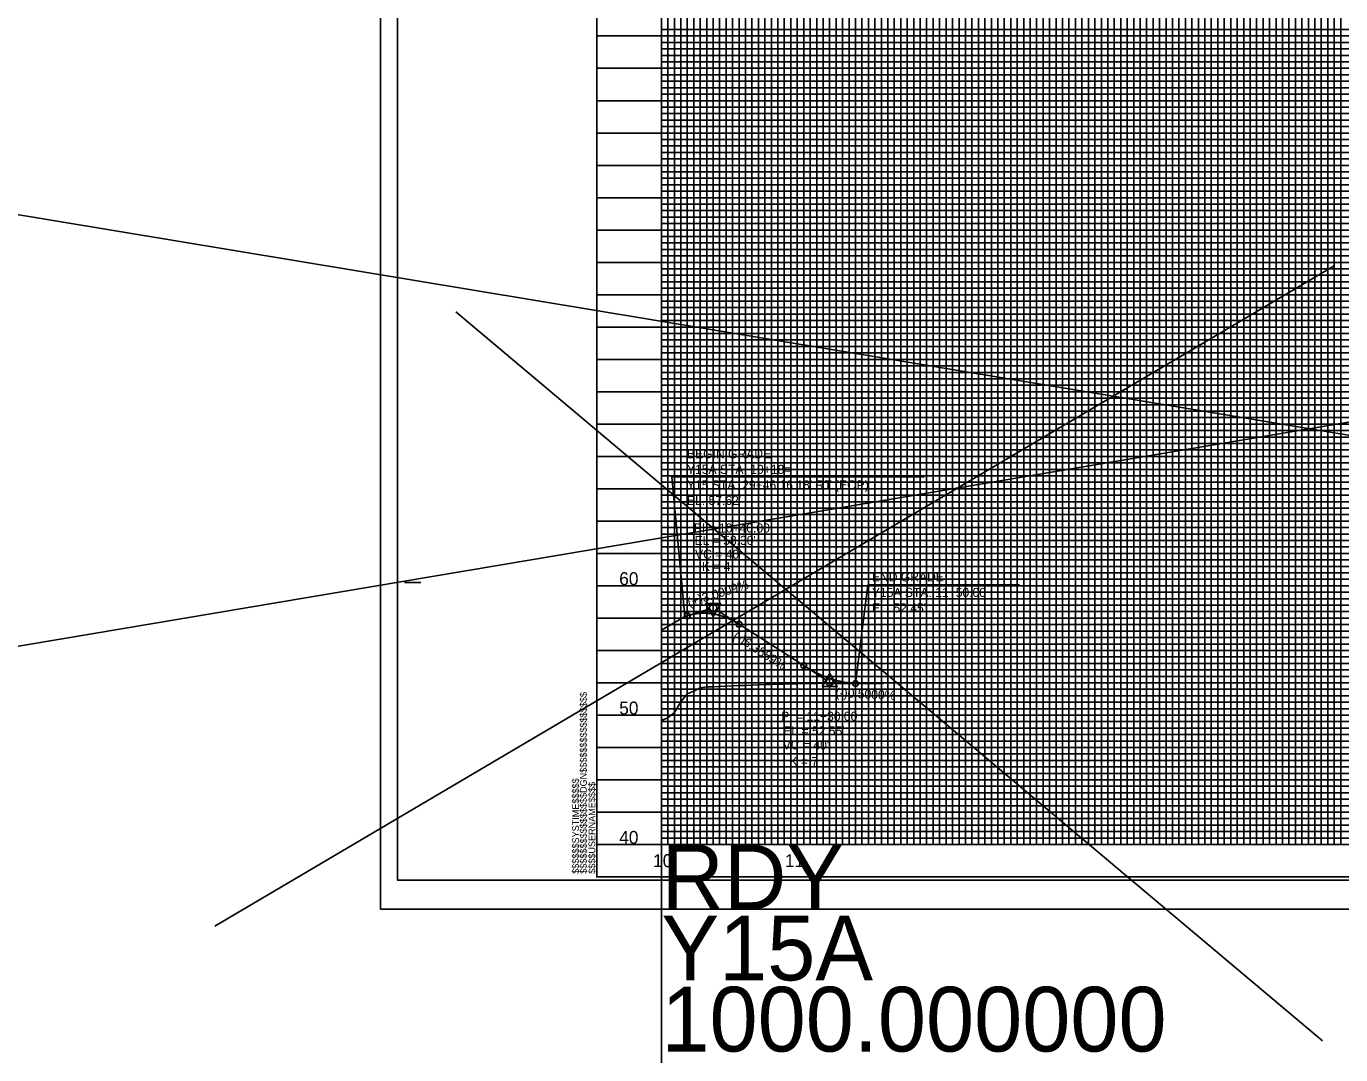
# Model space of a CAD drawing. Extents: x 2345490 to 2445302, y 465165 to 573888.
# Drawn here: x 2381276 to 2382292, y 519358 to 520153 of the extents above; entities that cross this region are included whole.
import ezdxf

# ---------------------------------------------------------------- set-up
doc = ezdxf.new("R2010")
doc.units = 0
for name, color, linetype in [('Old_Level_1', 7, 'Continuous'), ('Old_Level_18', 7, 'Continuous'), ('Old_Level_2', 7, 'Continuous'), ('Old_Level_40', 7, 'Continuous'), ('Old_Level_41', 7, 'Continuous'), ('Old_Level_42', 7, 'Continuous'), ('Old_Level_43', 7, 'Continuous'), ('Old_Level_50', 7, 'Continuous'), ('Old_Level_51', 7, 'Continuous'), ('Old_Level_52', 7, 'Continuous'), ('Old_Level_57', 7, 'Continuous'), ('Old_Level_63', 7, 'Continuous')]:
    doc.layers.add(name, color=color, linetype=linetype)

msp = doc.modelspace()

# ---------------------------------------------------------------- linework, layer by layer
at = {"layer": 'Old_Level_1'}
msp.add_lwpolyline([(2381766.799, 519616.464), (2381771.799, 519618.2955), (2381776.799, 519622.608), (2381781.799, 519630.678), (2381786.799, 519636.8885), (2381791.799, 519639.0085), (2381796.799, 519641.5485), (2381801.799, 519642.37525), (2381806.799, 519642.48475), (2381811.799, 519642.74075), (2381816.799, 519642.9825), (2381821.799, 519643.20825), (2381826.799, 519643.34), (2381831.799, 519643.514), (2381836.799, 519643.76975), (2381841.799, 519643.9015), (2381846.799, 519644.04175), (2381851.799, 519644.18175), (2381856.799, 519644.322), (2381861.799, 519644.46225), (2381866.799, 519644.58975), (2381871.799, 519644.706), (2381876.799, 519644.822), (2381881.799, 519644.93825), (2381886.799, 519645.05425), (2381891.799, 519645.07175), (2381896.799, 519645.05625), (2381901.799, 519645.0405), (2381906.799, 519645.02475), (2381911.799, 519645.0075), (2381916.799, 519644.98375), (2381921.799, 519644.95975), (2381926.799, 519644.936), (2381931.799, 519644.912), (2381936.799, 519644.88825), (2381938.389, 519644.88075)], dxfattribs=at)
at = {"layer": 'Old_Level_18'}
msp.add_line((2381716.79875, 519495.468), (2381716.79875, 519495.468), dxfattribs=at)
msp.add_line((2381716.79875, 519495.468), (2381716.79875, 519495.468), dxfattribs=at)
msp.add_lwpolyline([(2383216.79875, 520545.468), (2381716.79875, 520545.468), (2381716.79875, 519495.468), (2383216.79875, 519495.468)], close=True, dxfattribs=at)
at = {"layer": 'Old_Level_2'}
for p, q in [((2392284.26353, 521529.45252), (2375009.02758, 518618.95081)), ((2374915.14043, 521060.01676), (2390782.0691, 518431.17651)), ((2382286.653, 519967.7455), (2381421.64375, 519457.474)), ((2381607.9535, 519932.24825), (2382277.781, 519368.731)), ((2381969.8095, 519804.76775), (2381774.80775, 519804.76775)), ((2381784.799, 519696.668), (2381774.80775, 519804.76775)), ((2381916.799, 519644.968), (2381926.33575, 519721.2025)), ((2382043.5235, 519721.2025), (2381926.33575, 519721.2025)), ((2381766.799, 519686.268), (2381784.799, 519696.668)), ((2381784.799, 519696.668), (2381786.799, 519697.28625)), ((2381786.799, 519697.28625), (2381804.17175, 519702.656)), ((2381826.799, 519690.69025), (2381809.1165, 519701.9875)), ((2381826.799, 519690.69025), (2381876.799, 519658.746)), ((2381876.799, 519658.746), (2381894.48175, 519647.44875)), ((2381916.799, 519644.968), (2381899.54575, 519645.83075))]:
    msp.add_line(p, q, dxfattribs=at)
for points in [[(2381812.72475, 519706.7525), (2381800.98225, 519706.738), (2381806.86575, 519696.61975)], [(2381890.99325, 519642.517), (2381902.73575, 519642.517), (2381896.86475, 519652.64275)]]:
    msp.add_lwpolyline(points, close=True, dxfattribs=at)
for centre, radius in [((2381786.799, 519697.28625), 2.25), ((2381806.799, 519703.468), 2.75), ((2381806.799, 519703.468), 2.75), ((2381826.799, 519690.69025), 2.25), ((2381876.799, 519658.746), 2.25), ((2381896.799, 519645.968), 2.75), ((2381896.799, 519645.968), 2.75), ((2381916.799, 519644.968), 2.25)]:
    msp.add_circle(centre, radius, dxfattribs=at)
for points in [[(2381786.799, 519697.28625), (2381787.599, 519697.526), (2381788.399, 519697.7505), (2381789.199, 519697.95975), (2381789.999, 519698.154), (2381790.799, 519698.333), (2381791.599, 519698.497), (2381792.399, 519698.6455), (2381793.199, 519698.779), (2381793.999, 519698.8975), (2381794.799, 519699.00075), (2381795.599, 519699.08875), (2381796.399, 519699.1615), (2381797.199, 519699.21925), (2381797.999, 519699.26175), (2381798.799, 519699.289), (2381799.599, 519699.30125), (2381800.399, 519699.29825), (2381801.199, 519699.28), (2381801.999, 519699.24675), (2381802.799, 519699.19825), (2381803.599, 519699.1345), (2381804.399, 519699.05575), (2381805.199, 519698.96175), (2381805.999, 519698.8525), (2381806.799, 519698.72825), (2381807.599, 519698.58875), (2381808.399, 519698.434), (2381809.199, 519698.26425), (2381809.999, 519698.07925), (2381810.799, 519697.879), (2381811.599, 519697.66375), (2381812.399, 519697.43325), (2381813.199, 519697.1875), (2381813.999, 519696.92675), (2381814.799, 519696.65075), (2381815.599, 519696.3595), (2381816.399, 519696.053), (2381817.199, 519695.7315), (2381817.999, 519695.395), (2381818.799, 519695.043), (2381819.599, 519694.676), (2381820.399, 519694.29375), (2381821.199, 519693.8965), (2381821.999, 519693.484), (2381822.799, 519693.05625), (2381823.599, 519692.6135), (2381824.399, 519692.1555), (2381825.199, 519691.68225), (2381825.999, 519691.19375), (2381826.799, 519690.69025)], [(2381876.799, 519658.746), (2381877.599, 519658.2395), (2381878.399, 519657.7425), (2381879.199, 519657.255), (2381879.999, 519656.77675), (2381880.799, 519656.308), (2381881.599, 519655.84875), (2381882.399, 519655.399), (2381883.199, 519654.9585), (2381883.999, 519654.5275), (2381884.799, 519654.106), (2381885.599, 519653.69375), (2381886.399, 519653.291), (2381887.199, 519652.89775), (2381887.999, 519652.51375), (2381888.799, 519652.13925), (2381889.599, 519651.77425), (2381890.399, 519651.4185), (2381891.199, 519651.07225), (2381891.999, 519650.7355), (2381892.799, 519650.408), (2381893.599, 519650.09025), (2381894.399, 519649.78175), (2381895.199, 519649.4825), (2381895.999, 519649.19275), (2381896.799, 519648.9125), (2381897.599, 519648.64175), (2381898.399, 519648.38025), (2381899.199, 519648.12825), (2381899.999, 519647.88575), (2381900.799, 519647.6525), (2381901.599, 519647.42875), (2381902.399, 519647.2145), (2381903.199, 519647.00975), (2381903.999, 519646.81425), (2381904.799, 519646.628), (2381905.599, 519646.4515), (2381906.399, 519646.28425), (2381907.199, 519646.1265), (2381907.999, 519645.97825), (2381908.799, 519645.83925), (2381909.599, 519645.70975), (2381910.399, 519645.58975), (2381911.199, 519645.479), (2381911.999, 519645.37775), (2381912.799, 519645.286), (2381913.599, 519645.2035), (2381914.399, 519645.1305), (2381915.199, 519645.067), (2381915.999, 519645.01275), (2381916.799, 519644.968)]]:
    msp.add_spline(points, degree=3, dxfattribs=at)
at = {"layer": 'Old_Level_40'}
msp.add_line((2381716.79875, 519495.468), (2381716.79875, 519495.468), dxfattribs=at)
msp.add_line((2381716.79875, 519495.468), (2381716.79875, 519495.468), dxfattribs=at)
msp.add_line((2381716.79875, 519495.468), (2381716.79875, 519495.468), dxfattribs=at)
msp.add_line((2381716.79875, 519495.468), (2381716.79875, 519495.468), dxfattribs=at)
at = {"layer": 'Old_Level_41'}
for p, q in [((2381568.29875, 519722.968), (2381580.79875, 519722.968)), ((2383216.79875, 519520.468), (2381716.79875, 519520.468))]:
    msp.add_line(p, q, dxfattribs=at)
for points in [[(2381716.79875, 520545.468), (2381766.79875, 520545.468), (2381766.79875, 519520.468), (2381816.79875, 519520.468), (2381816.79875, 520545.468), (2381866.79875, 520545.468), (2381866.79875, 519520.468), (2381916.79875, 519520.468), (2381916.79875, 520545.468), (2381966.79875, 520545.468), (2381966.79875, 519520.468), (2382016.79875, 519520.468), (2382016.79875, 520545.468), (2382066.79875, 520545.468), (2382066.79875, 519520.468), (2382116.79875, 519520.468), (2382116.79875, 520545.468), (2382166.79875, 520545.468), (2382166.79875, 519520.468), (2382216.79875, 519520.468), (2382216.79875, 520545.468), (2382266.79875, 520545.468), (2382266.79875, 519520.468), (2382316.79875, 519520.468)], [(2381791.79875, 519520.468), (2381791.79875, 520545.468), (2381841.79875, 520545.468), (2381841.79875, 519520.468), (2381891.79875, 519520.468), (2381891.79875, 520545.468), (2381941.79875, 520545.468), (2381941.79875, 519520.468), (2381991.79875, 519520.468), (2381991.79875, 520545.468), (2382041.79875, 520545.468), (2382041.79875, 519520.468), (2382091.79875, 519520.468), (2382091.79875, 520545.468), (2382141.79875, 520545.468), (2382141.79875, 519520.468), (2382191.79875, 519520.468), (2382191.79875, 520545.468), (2382241.79875, 520545.468), (2382241.79875, 519520.468), (2382291.79875, 519520.468), (2382291.79875, 520545.468), (2382341.79875, 520545.468)], [(2383216.79875, 520145.468), (2381716.79875, 520145.468), (2381716.79875, 520095.468), (2383216.79875, 520095.468)], [(2383216.79875, 520045.468), (2381716.79875, 520045.468), (2381716.79875, 519995.468), (2383216.79875, 519995.468)], [(2383216.79875, 519945.468), (2381716.79875, 519945.468), (2381716.79875, 519895.468), (2383216.79875, 519895.468)], [(2383216.79875, 519870.468), (2381716.79875, 519870.468), (2381716.79875, 519920.468), (2383216.79875, 519920.468)], [(2383216.79875, 519845.468), (2381716.79875, 519845.468), (2381716.79875, 519795.468), (2383216.79875, 519795.468)], [(2383216.79875, 519770.468), (2381716.79875, 519770.468), (2381716.79875, 519820.468), (2383216.79875, 519820.468)], [(2383216.79875, 519745.468), (2381716.79875, 519745.468), (2381716.79875, 519695.468), (2383216.79875, 519695.468)], [(2383216.79875, 519645.468), (2381716.79875, 519645.468), (2381716.79875, 519595.468), (2383216.79875, 519595.468)], [(2383216.79875, 519570.468), (2381716.79875, 519570.468), (2381716.79875, 519620.468), (2383216.79875, 519620.468)], [(2383216.79875, 519545.468), (2381716.79875, 519545.468)], [(2381754.29875, 519495.468), (2381754.29875, 519495.468)]]:
    msp.add_lwpolyline(points, dxfattribs=at)
at = {"layer": 'Old_Level_42'}
for points in [[(2383216.79875, 520070.468), (2381716.79875, 520070.468), (2381716.79875, 520120.468), (2383216.79875, 520120.468)], [(2383216.79875, 519970.468), (2381716.79875, 519970.468), (2381716.79875, 520020.468), (2383216.79875, 520020.468)], [(2383216.79875, 519670.468), (2381716.79875, 519670.468), (2381716.79875, 519720.468), (2383216.79875, 519720.468)]]:
    msp.add_lwpolyline(points, dxfattribs=at)
at = {"layer": 'Old_Level_43'}
for points in [[(2381771.79875, 520545.468), (2381771.79875, 519520.468), (2381776.79875, 519520.468), (2381776.79875, 520545.468)], [(2381781.79875, 520545.468), (2381781.79875, 519520.468), (2381786.79875, 519520.468), (2381786.79875, 520545.468)], [(2381796.79875, 520545.468), (2381796.79875, 519520.468), (2381801.79875, 519520.468), (2381801.79875, 520545.468)], [(2381806.79875, 520545.468), (2381806.79875, 519520.468), (2381811.79875, 519520.468), (2381811.79875, 520545.468)], [(2381821.79875, 520545.468), (2381821.79875, 519520.468), (2381826.79875, 519520.468), (2381826.79875, 520545.468)], [(2381831.79875, 520545.468), (2381831.79875, 519520.468), (2381836.79875, 519520.468), (2381836.79875, 520545.468)], [(2381846.79875, 520545.468), (2381846.79875, 519520.468), (2381851.79875, 519520.468), (2381851.79875, 520545.468)], [(2381856.79875, 520545.468), (2381856.79875, 519520.468), (2381861.79875, 519520.468), (2381861.79875, 520545.468)], [(2381871.79875, 520545.468), (2381871.79875, 519520.468), (2381876.79875, 519520.468), (2381876.79875, 520545.468)], [(2381881.79875, 520545.468), (2381881.79875, 519520.468), (2381886.79875, 519520.468), (2381886.79875, 520545.468)], [(2381896.79875, 520545.468), (2381896.79875, 519520.468), (2381901.79875, 519520.468), (2381901.79875, 520545.468)], [(2381906.79875, 520545.468), (2381906.79875, 519520.468), (2381911.79875, 519520.468), (2381911.79875, 520545.468)], [(2381921.79875, 520545.468), (2381921.79875, 519520.468), (2381926.79875, 519520.468), (2381926.79875, 520545.468)], [(2381931.79875, 519520.468), (2381936.79875, 519520.468), (2381936.79875, 520545.468)], [(2381931.79875, 520545.468), (2381931.79875, 519520.468)], [(2381946.79875, 520545.468), (2381946.79875, 519520.468), (2381951.79875, 519520.468), (2381951.79875, 520545.468)], [(2381956.79875, 520545.468), (2381956.79875, 519520.468), (2381961.79875, 519520.468), (2381961.79875, 520545.468)], [(2381971.79875, 520545.468), (2381971.79875, 519520.468), (2381976.79875, 519520.468), (2381976.79875, 520545.468)], [(2381981.79875, 520545.468), (2381981.79875, 519520.468), (2381986.79875, 519520.468), (2381986.79875, 520545.468)], [(2381996.79875, 520545.468), (2381996.79875, 519520.468), (2382001.79875, 519520.468), (2382001.79875, 520545.468)], [(2382006.79875, 520545.468), (2382006.79875, 519520.468), (2382011.79875, 519520.468), (2382011.79875, 520545.468)], [(2382021.79875, 520545.468), (2382021.79875, 519520.468), (2382026.79875, 519520.468), (2382026.79875, 520545.468)], [(2382031.79875, 520545.468), (2382031.79875, 519520.468), (2382036.79875, 519520.468), (2382036.79875, 520545.468)], [(2382046.79875, 520545.468), (2382046.79875, 519520.468), (2382051.79875, 519520.468), (2382051.79875, 520545.468)], [(2382056.79875, 520545.468), (2382056.79875, 519520.468), (2382061.79875, 519520.468), (2382061.79875, 520545.468)], [(2382071.79875, 520545.468), (2382071.79875, 519520.468), (2382076.79875, 519520.468), (2382076.79875, 520545.468)], [(2382081.79875, 520545.468), (2382081.79875, 519520.468), (2382086.79875, 519520.468), (2382086.79875, 520545.468)], [(2382096.79875, 520545.468), (2382096.79875, 519520.468), (2382111.79875, 519520.468), (2382111.79875, 520545.468)], [(2382101.79875, 520545.468), (2382101.79875, 519520.468), (2382106.79875, 519520.468), (2382106.79875, 520545.468)], [(2382101.79875, 520544.868), (2382101.79875, 519520.468), (2382106.79875, 519520.468), (2382106.79875, 520544.868)], [(2382121.79875, 520545.468), (2382121.79875, 519520.468), (2382126.79875, 519520.468), (2382126.79875, 520545.468)], [(2382131.79875, 520545.468), (2382131.79875, 519520.468), (2382136.79875, 519520.468), (2382136.79875, 520545.468)], [(2382146.79875, 520545.468), (2382146.79875, 519520.468), (2382151.79875, 519520.468), (2382151.79875, 520545.468)], [(2382156.79875, 520545.468), (2382156.79875, 519520.468), (2382161.79875, 519520.468), (2382161.79875, 520545.468)], [(2382171.79875, 520545.468), (2382171.79875, 519520.468), (2382176.79875, 519520.468), (2382176.79875, 520545.468)], [(2382181.79875, 520545.468), (2382181.79875, 519520.468), (2382186.79875, 519520.468), (2382186.79875, 520545.468)], [(2382196.79875, 520545.468), (2382196.79875, 519520.468), (2382201.79875, 519520.468), (2382201.79875, 520545.468)], [(2382206.79875, 520545.468), (2382206.79875, 519520.468), (2382211.79875, 519520.468), (2382211.79875, 520545.468)], [(2382221.79875, 520545.468), (2382221.79875, 519520.468), (2382226.79875, 519520.468), (2382226.79875, 520545.468)], [(2382231.79875, 520545.468), (2382231.79875, 519520.468), (2382236.79875, 519520.468), (2382236.79875, 520545.468)], [(2382246.79875, 520545.468), (2382246.79875, 519520.468)], [(2382251.79875, 520545.468), (2382251.79875, 519520.468), (2382256.79875, 519520.468), (2382256.79875, 520545.468), (2382261.79875, 520545.468), (2382261.79875, 519520.468), (2382271.79875, 519520.468), (2382271.79875, 520545.468), (2382276.79875, 520545.468), (2382276.79875, 519520.468), (2382281.79875, 519520.468), (2382281.79875, 520545.468), (2382286.79875, 520545.468), (2382286.79875, 519520.468)], [(2383166.79875, 520150.468), (2381766.79875, 520150.468), (2381766.79875, 520140.468), (2383166.79875, 520140.468)], [(2383166.79875, 520135.468), (2381766.79875, 520135.468), (2381766.79875, 520130.468), (2383166.79875, 520130.468)], [(2383166.79875, 520125.468), (2381766.79875, 520125.468), (2381766.79875, 520115.468), (2383166.79875, 520115.468)], [(2383166.79875, 520110.468), (2381766.79875, 520110.468), (2381766.79875, 520105.468), (2383166.79875, 520105.468)], [(2383166.79875, 520100.468), (2381766.79875, 520100.468), (2381766.79875, 520090.468), (2383166.79875, 520090.468)], [(2383166.79875, 520085.468), (2381766.79875, 520085.468), (2381766.79875, 520080.468), (2383166.79875, 520080.468)], [(2383166.79875, 520075.468), (2381766.79875, 520075.468), (2381766.79875, 520065.468), (2383166.79875, 520065.468)], [(2383166.79875, 520060.468), (2381766.79875, 520060.468), (2381766.79875, 520055.468), (2383166.79875, 520055.468)], [(2383166.79875, 520050.468), (2381766.79875, 520050.468), (2381766.79875, 520040.468), (2383166.79875, 520040.468)], [(2383166.79875, 520035.468), (2381766.79875, 520035.468), (2381766.79875, 520030.468), (2383166.79875, 520030.468)], [(2383166.79875, 520025.468), (2381766.79875, 520025.468)], [(2381766.79875, 520015.468), (2383166.79875, 520015.468)], [(2383166.79875, 520010.468), (2381766.79875, 520010.468), (2381766.79875, 520005.468), (2383166.79875, 520005.468)], [(2383166.79875, 520000.468), (2381766.79875, 520000.468), (2381766.79875, 519990.468), (2383166.79875, 519990.468)], [(2383166.79875, 519985.468), (2381766.79875, 519985.468), (2381766.79875, 519980.468), (2383166.79875, 519980.468)], [(2383166.79875, 519975.468), (2381766.79875, 519975.468), (2381766.79875, 519965.468), (2383166.79875, 519965.468)], [(2383166.79875, 519960.468), (2381766.79875, 519960.468), (2381766.79875, 519955.468), (2383166.79875, 519955.468)], [(2383166.79875, 519950.468), (2381766.79875, 519950.468), (2381766.79875, 519940.468), (2383166.79875, 519940.468)], [(2383166.79875, 519935.468), (2381766.79875, 519935.468), (2381766.79875, 519930.468), (2383166.79875, 519930.468)], [(2383166.79875, 519925.468), (2381766.79875, 519925.468), (2381766.79875, 519915.468), (2383166.79875, 519915.468)], [(2383166.79875, 519910.468), (2381766.79875, 519910.468), (2381766.79875, 519905.468), (2383166.79875, 519905.468)], [(2383166.79875, 519900.468), (2381766.79875, 519900.468), (2381766.79875, 519890.468), (2383166.79875, 519890.468)], [(2383166.79875, 519885.468), (2381766.79875, 519885.468), (2381766.79875, 519880.468), (2383166.79875, 519880.468)], [(2383166.79875, 519875.468), (2381766.79875, 519875.468), (2381766.79875, 519865.468), (2383166.79875, 519865.468)], [(2383166.79875, 519860.468), (2381766.79875, 519860.468), (2381766.79875, 519855.468), (2383166.79875, 519855.468)], [(2383166.79875, 519850.468), (2381766.79875, 519850.468), (2381766.79875, 519840.468), (2383166.79875, 519840.468)], [(2383166.79875, 519835.468), (2381766.79875, 519835.468), (2381766.79875, 519830.468), (2383166.79875, 519830.468)], [(2383166.79875, 519825.468), (2381766.79875, 519825.468), (2381766.79875, 519815.468), (2383166.79875, 519815.468)], [(2383166.79875, 519810.468), (2381766.79875, 519810.468), (2381766.79875, 519805.468), (2383166.79875, 519805.468)], [(2383166.79875, 519800.468), (2381766.79875, 519800.468), (2381766.79875, 519790.468), (2383166.79875, 519790.468)], [(2383166.79875, 519785.468), (2381766.79875, 519785.468), (2381766.79875, 519780.468), (2383166.79875, 519780.468)], [(2383166.79875, 519775.468), (2381766.79875, 519775.468), (2381766.79875, 519765.468), (2383166.79875, 519765.468)], [(2383166.79875, 519760.468), (2381766.79875, 519760.468), (2381766.79875, 519755.468), (2383166.79875, 519755.468)], [(2383166.79875, 519750.468), (2381766.79875, 519750.468), (2381766.79875, 519740.468), (2383166.79875, 519740.468)], [(2383166.79875, 519735.468), (2381766.79875, 519735.468), (2381766.79875, 519730.468), (2383166.79875, 519730.468)], [(2383166.79875, 519725.468), (2381766.79875, 519725.468)], [(2381766.79875, 519715.468), (2383166.79875, 519715.468)], [(2383166.79875, 519710.468), (2381766.79875, 519710.468), (2381766.79875, 519705.468), (2383166.79875, 519705.468)], [(2383166.79875, 519700.468), (2381766.79875, 519700.468)], [(2381766.79875, 519690.468), (2383166.79875, 519690.468)], [(2383166.79875, 519685.468), (2381766.79875, 519685.468), (2381766.79875, 519680.468), (2383166.79875, 519680.468)], [(2383166.79875, 519675.468), (2381766.79875, 519675.468), (2381766.79875, 519665.468), (2383166.79875, 519665.468)], [(2383166.79875, 519660.468), (2381766.79875, 519660.468), (2381766.79875, 519655.468), (2383166.79875, 519655.468)], [(2383166.79875, 519650.468), (2381766.79875, 519650.468), (2381766.79875, 519640.468), (2383166.79875, 519640.468)], [(2383166.79875, 519635.468), (2381766.79875, 519635.468), (2381766.79875, 519630.468), (2383166.79875, 519630.468)], [(2383166.79875, 519625.468), (2381766.79875, 519625.468), (2381766.79875, 519615.468), (2383166.79875, 519615.468)], [(2383166.79875, 519610.468), (2381766.79875, 519610.468), (2381766.79875, 519605.468), (2383166.79875, 519605.468)], [(2383166.79875, 519600.468), (2381766.79875, 519600.468), (2381766.79875, 519590.468), (2383166.79875, 519590.468)], [(2383166.79875, 519585.468), (2381766.79875, 519585.468), (2381766.79875, 519580.468), (2383166.79875, 519580.468)], [(2383166.79875, 519575.468), (2381766.79875, 519575.468), (2381766.79875, 519565.468), (2383166.79875, 519565.468)], [(2383166.79875, 519560.468), (2381766.79875, 519560.468), (2381766.79875, 519555.468), (2383166.79875, 519555.468)], [(2383166.79875, 519550.468), (2381766.79875, 519550.468), (2381766.79875, 519540.468), (2383166.79875, 519540.468)], [(2383166.79875, 519535.468), (2381766.79875, 519535.468), (2381766.79875, 519530.468), (2383166.79875, 519530.468)], [(2383166.79875, 519525.468), (2381766.79875, 519525.468)]]:
    msp.add_lwpolyline(points, dxfattribs=at)
at = {"layer": 'Old_Level_50'}
msp.add_line((2381549.79875, 519470.468), (2381549.79875, 519470.468), dxfattribs=at)
msp.add_lwpolyline([(2383229.29875, 520548.018), (2381562.79875, 520548.018), (2381562.79875, 519492.918), (2383229.29875, 519492.918)], close=True, dxfattribs=at)
at = {"layer": 'Old_Level_51'}
msp.add_lwpolyline([(2383233.79875, 520570.468), (2381549.79875, 520570.468), (2381549.79875, 519470.468), (2383233.79875, 519470.468)], close=True, dxfattribs=at)
at = {"layer": 'Old_Level_52'}
msp.add_line((2381562.79875, 519492.918), (2381562.79875, 519492.918), dxfattribs=at)
at = {"layer": 'Old_Level_57'}
for p, q in [((2381716.79925, 519720.46825), (2382166.79875, 519720.46825)), ((2381766.79875, 519520.46825), (2381766.79875, 519720.46825)), ((2381866.79875, 519520.46825), (2381866.79875, 519720.46825)), ((2381966.79875, 519520.46825), (2381966.79875, 519720.46825)), ((2382066.79875, 519520.46825), (2382066.79875, 519720.46825)), ((2382166.79875, 519520.46825), (2382166.79875, 519720.46825)), ((2381716.79925, 519670.46825), (2382166.79875, 519670.46825)), ((2381716.79925, 519620.46825), (2382166.79875, 519620.46825)), ((2381716.799, 519570.46825), (2382166.79875, 519570.46825)), ((2381716.79925, 519520.46825), (2382166.79875, 519520.46825))]:
    msp.add_line(p, q, dxfattribs=at)
at = {"layer": 'Old_Level_63'}
for q in [(2381766.79875, 522020.468), (2381938.3865, 519520.468), (2381766.79875, 517020.468)]:
    msp.add_line((2381766.79875, 519520.468), q, dxfattribs=at)

# ---------------------------------------------------------------- texts
at = {"layer": 'Old_Level_1'}
for s, p in [('60', (2381734.1855, 519720.968)), ('50', (2381734.1855, 519620.968)), ('40', (2381734.1855, 519520.968)), ('10', (2381760.3825, 519502.968)), ('11', (2381862.222, 519502.968))]:
    msp.add_text(s, height=10.000001, dxfattribs=at).set_placement(p)
at = {"layer": 'Old_Level_2'}
for s, height, p in [('BEGIN GRADE', 7.0000005, (2381786.55625, 519818.97725)), ('Y15A STA. 10+18=', 7.0000005, (2381786.55625, 519806.97725)), ("Y15 STA. 29+46.16 18' RT (EOP)", 7.0000005, (2381786.55625, 519794.97725)), ("EL. 57.62' ", 7.0000005, (2381786.55625, 519782.97725)), ('PI = 10+40.00', 7.0000005, (2381791.81625, 519761.64425)), ("EL = 58.30'", 7.0000005, (2381792.408, 519752.07925)), ("VC = 40'", 7.000001, (2381792.7965, 519741.42675)), ('K = 4', 7.000001, (2381798.07725, 519731.91725)), ('END GRADE', 7.000001, (2381929.46975, 519723.8505)), ('Y15A STA. 11+50.00', 7.0000005, (2381929.46975, 519711.8505)), ("EL. 52.45'", 7.000001, (2381929.46975, 519699.8505)), ('PI = 11+30.00', 7.0000005, (2381859.4385, 519616.1425)), ("EL = 52.55'", 7.0000005, (2381861.00225, 519604.82375)), ("VC = 40'", 7.000001, (2381860.54525, 519593.99175)), ('K = 7', 7.000001, (2381865.825, 519581.22725))]:
    msp.add_text(s, height=height, dxfattribs=at).set_placement(p)
for s, rotation, p in [('(+)3.0909%', 17.17590278, (2381788.237, 519704.13825)), ('(-)6.3889%', 327.42594167, (2381821.5255, 519679.95475)), ('(-)0.5000%', 357.13759444, (2381901.24925, 519634.50675))]:
    msp.add_text(s, height=7.000001, rotation=rotation, dxfattribs=at).set_placement(p)
at = {"layer": 'Old_Level_41'}
for s, p in [('$$$$$$$$$$$$$$$$DGN$$$$$$$$$$$$$$$$', (2381709.14875, 519497.8305)), ('$$$$$$SYSTIME$$$$$', (2381703.09875, 519497.8305)), ('$$$$USERNAME$$$$', (2381715.72375, 519497.843))]:
    msp.add_text(s, height=5.25, rotation=90, dxfattribs=at).set_placement(p)
at = {"layer": 'Old_Level_63'}
for s, height, p in [('RDY', 50, (2381766.79875, 519470.468)), ('Y15A', 50, (2381766.79875, 519415.46825)), ('1000.000000', 49.9999995, (2381766.79875, 519360.46825))]:
    msp.add_text(s, height=height, dxfattribs=at).set_placement(p)

doc.saveas('drawing.dxf')
